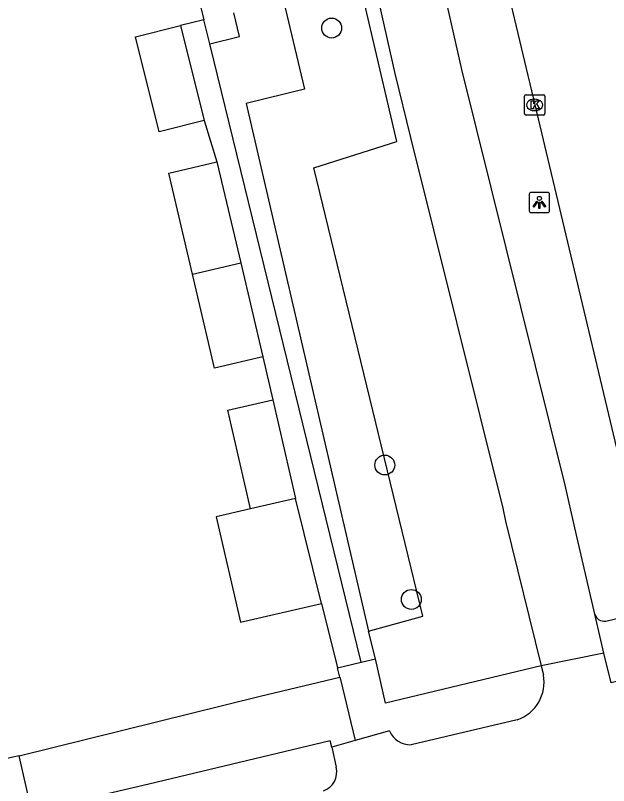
# Model space of a CAD drawing. Extents: x 158474 to 159560, y 388525 to 389605.
# Drawn here: x 159501.32 to 159530.48, y 388683.06 to 388720.94 of the extents above; entities that cross this region are included whole.
import ezdxf

# ---------------------------------------------------------------- set-up
doc = ezdxf.new("R2010")
doc.units = 0
for name, color, linetype in [('IMGEO_Berm_groen', 7, 'Continuous'), ('IMGEO_Boom', 7, 'Continuous'), ('IMGEO_Fietspad_gesloten', 7, 'Continuous'), ('IMGEO_Groenvoorziening', 7, 'Continuous'), ('IMGEO_Kolk', 7, 'Continuous'), ('IMGEO_Lichtpunt', 7, 'Continuous'), ('IMGEO_Pand', 7, 'Continuous'), ('IMGEO_Rijbaan_lokaal_open', 7, 'Continuous'), ('IMGEO_Rijbaan_regionaal_gesloten', 7, 'Continuous'), ('IMGEO_Voetpad_open', 7, 'Continuous')]:
    doc.layers.add(name, color=color, linetype=linetype)

msp = doc.modelspace()

# ---------------------------------------------------------------- linework, layer by layer
at = {"layer": 'IMGEO_Berm_groen'}
for points in [[(159518.685, 388690.655), (159521.346, 388691.393), (159515.992, 388713.444), (159520.074, 388714.733), (159514.889, 388736.915), (159512.222, 388749.874), (159508.014, 388771.508), (159499.011, 388820.492), (159492.403, 388854.591), (159485.083, 388893.722), (159478.578, 388929.772), (159472.855, 388963.726), (159469.741, 388983.538), (159467.001, 388999.833), (159460.83, 389039.614), (159456.753, 389064.84)], [(159519.025, 388689.301), (159518.685, 388690.655)]]:
    msp.add_lwpolyline(points, dxfattribs=at)
at = {"layer": 'IMGEO_Boom'}
for centre in [(159516.867, 388720.319), (159519.479, 388698.828), (159520.787, 388692.219)]:
    msp.add_circle(centre, 0.489, dxfattribs=at)
at = {"layer": 'IMGEO_Fietspad_gesloten'}
for points in [[(159529.803, 388691.488), (159528.818, 388695.732), (159528.357, 388697.84), (159523.276, 388718.281), (159519.974, 388732.862), (159517.26, 388745.524), (159513.941, 388762.547), (159511.323, 388776.734), (159507.842, 388795.4), (159503.973, 388815.676), (159500.006, 388836.494), (159496.396, 388855.827), (159492.913, 388874.66), (159489.184, 388894.688), (159485.67, 388913.95), (159482.143, 388933.991), (159478.766, 388953.719), (159475.549, 388973.246), (159472.31, 388993.304), (159471.774, 388996.499), (159470.301, 389005.994), (159467.478, 389023.699), (159463.997, 389045.472), (159460.936, 389064.402)], [(159482.512, 388912.951), (159486.436, 388891.293), (159489.641, 388873.942), (159493.117, 388855.5), (159496.891, 388835.426), (159500.624, 388815.778), (159504.686, 388794.446), (159508.003, 388776.398), (159510.743, 388761.843), (159514.099, 388744.784), (159516.825, 388732.061), (159519.967, 388718.077), (159520.746, 388714.945), (159525.283, 388696.714), (159525.421, 388696.071), (159527.168, 388688.946)], [(159530.257, 388689.584), (159529.803, 388691.488)], [(159530.257, 388689.584), (159527.168, 388688.946)], [(159533.465, 388688.801), (159530.608, 388688.114), (159530.257, 388689.584)], [(159527.168, 388688.946), (159527.276, 388688.507)], [(159525.989, 388686.302), (159520.774, 388685.073)], [(159519.717, 388685.748), (159518.019, 388685.28)], [(159518.019, 388685.28), (159516.883, 388684.961)], [(159516.883, 388684.961), (159517.085, 388683.964)]]:
    msp.add_lwpolyline(points, dxfattribs=at)
for centre, radius, start, end in [((159525.377, 388688.137), 1.935, 288.449, 11.009), ((159520.726, 388686.163), 1.091, 202.343, 272.5324), ((159516.162, 388683.716), 0.956, 288.6792, 15.0573)]:
    msp.add_arc(centre, radius, start, end, dxfattribs=at)
at = {"layer": 'IMGEO_Groenvoorziening'}
for points in [[(159514.503, 388721.655), (159515.528, 388717.321), (159512.671, 388716.616), (159518.685, 388690.655)], [(159501.503, 388684.533), (159513.353, 388687.467), (159517.278, 388688.397)]]:
    msp.add_lwpolyline(points, dxfattribs=at)
at = {"layer": 'IMGEO_Kolk'}
for p, q in [((159526.349, 388716.114), (159526.349, 388716.966)), ((159526.424, 388717.04), (159527.276, 388717.04)), ((159526.837, 388716.82), (159526.862, 388716.82)), ((159527.35, 388716.966), (159527.35, 388716.114)), ((159527.276, 388716.04), (159526.424, 388716.04)), ((159526.86, 388716.26), (159526.835, 388716.26))]:
    msp.add_line(p, q, dxfattribs=at)
for points in [[(159526.349, 388716.114), (159526.349, 388716.966)], [(159526.424, 388717.04), (159527.276, 388717.04)], [(159526.67, 388716.74), (159526.793, 388716.74), (159526.793, 388716.589), (159526.923, 388716.74), (159527.087, 388716.74), (159526.941, 388716.589), (159527.094, 388716.34), (159526.942, 388716.34), (159526.857, 388716.504), (159526.793, 388716.437), (159526.793, 388716.34), (159526.67, 388716.34), (159526.67, 388716.74)], [(159527.35, 388716.966), (159527.35, 388716.114)], [(159527.276, 388716.04), (159526.424, 388716.04)]]:
    msp.add_lwpolyline(points, dxfattribs=at)
for centre, start, end in [((159526.426, 388716.964), 91.552, 178.448), ((159526.426, 388716.964), 91.552, 178.448), ((159527.274, 388716.964), 1.552, 88.448), ((159527.274, 388716.964), 1.552, 88.448), ((159526.426, 388716.116), 181.552, 268.448), ((159526.426, 388716.116), 181.552, 268.448), ((159527.274, 388716.116), 271.552, 358.448), ((159527.274, 388716.116), 271.552, 358.448)]:
    msp.add_arc(centre, 0.0765, start, end, dxfattribs=at)
for centre, major_axis, ratio, start_param, end_param in [((159526.836, 388716.54), (-0.387, 0.002), 0.722429, 4.712389, 7.853982), ((159526.861, 388716.54), (-0.39, 0.002), 0.717154, 1.570796, 4.712389)]:
    msp.add_ellipse(centre, major_axis=major_axis, ratio=ratio, start_param=start_param, end_param=end_param, dxfattribs=at)
at = {"layer": 'IMGEO_Lichtpunt'}
for p, q in [((159527.485, 388712.239), (159526.677, 388712.239)), ((159527.485, 388712.239), (159526.677, 388712.239)), ((159526.583, 388712.144), (159526.583, 388711.337)), ((159526.583, 388712.144), (159526.583, 388711.337)), ((159527.579, 388711.337), (159527.579, 388712.144)), ((159527.579, 388711.337), (159527.579, 388712.144)), ((159526.677, 388711.243), (159527.485, 388711.243)), ((159526.677, 388711.243), (159527.485, 388711.243))]:
    msp.add_line(p, q, dxfattribs=at)
for points in [[(159526.957, 388711.808), (159526.996, 388711.78), (159526.808, 388711.518), (159526.77, 388711.545), (159526.957, 388711.808)], [(159527.169, 388711.78), (159527.207, 388711.807), (159527.394, 388711.545), (159527.355, 388711.517), (159527.169, 388711.78)], [(159527.059, 388711.76), (159527.106, 388711.76), (159527.106, 388711.438), (159527.059, 388711.438), (159527.059, 388711.76)]]:
    msp.add_lwpolyline(points, dxfattribs=at)
msp.add_circle((159527.082, 388711.942), 0.0994, dxfattribs=at)
for centre, start, end in [((159526.677, 388712.144), 90, 180), ((159526.677, 388712.144), 90, 180), ((159527.485, 388712.144), 0, 90), ((159527.485, 388712.144), 0, 90), ((159526.677, 388711.337), 180, 270), ((159526.677, 388711.337), 180, 270), ((159527.485, 388711.337), 270, 0), ((159527.485, 388711.337), 270, 360)]:
    msp.add_arc(centre, 0.0946, start, end, dxfattribs=at)
at = {"layer": 'IMGEO_Pand'}
for points in [[(159510.607, 388715.769), (159508.394, 388715.218), (159507.228, 388719.891), (159509.441, 388720.443)], [(159509.441, 388720.443), (159510.607, 388715.769)], [(159510.023, 388708.221), (159508.854, 388713.187), (159511.225, 388713.745)], [(159511.225, 388713.745), (159512.397, 388708.773)], [(159510.023, 388708.221), (159512.397, 388708.773)], [(159512.397, 388708.773), (159513.487, 388704.145)], [(159513.487, 388704.145), (159511.115, 388703.586), (159510.023, 388708.221)], [(159512.87, 388696.673), (159511.758, 388701.526), (159513.973, 388702.033)], [(159513.973, 388702.033), (159515.085, 388697.181)], [(159515.085, 388697.181), (159512.87, 388696.673)], [(159516.374, 388692.018), (159515.085, 388697.181)], [(159512.87, 388696.673), (159511.193, 388696.288), (159512.382, 388691.103), (159516.374, 388692.018)]]:
    msp.add_lwpolyline(points, dxfattribs=at)
at = {"layer": 'IMGEO_Rijbaan_lokaal_open'}
for points in [[(159501.503, 388684.533), (159501.198, 388684.461), (159500.4, 388684.271)], [(159503.318, 388682.073), (159503.28, 388682.228), (159502.097, 388681.93), (159501.503, 388684.533)]]:
    msp.add_lwpolyline(points, dxfattribs=at)
at = {"layer": 'IMGEO_Rijbaan_regionaal_gesloten'}
msp.add_lwpolyline([(159519.214, 388749.693), (159519.442, 388748.531), (159519.82, 388746.372), (159522.832, 388733.483), (159526.85, 388716.54), (159531.127, 388698.619), (159532.633, 388692.165)], dxfattribs=at)
at = {"layer": 'IMGEO_Voetpad_open'}
for points in [[(159490.608, 388725.444), (159508.398, 388729.676), (159510.586, 388720.729)], [(159510.877, 388719.541), (159512.331, 388719.897), (159512.052, 388721.076)], [(159510.586, 388720.729), (159509.441, 388720.443)], [(159510.877, 388719.541), (159510.586, 388720.729)], [(159518.315, 388689.132), (159510.877, 388719.541)], [(159510.607, 388715.769), (159511.225, 388713.745)], [(159513.487, 388704.145), (159513.973, 388702.033)], [(159516.374, 388692.018), (159517.163, 388688.858)], [(159530.343, 388691.152), (159532.314, 388691.62)], [(159517.163, 388688.858), (159518.315, 388689.132)], [(159518.315, 388689.132), (159519.025, 388689.301)], [(159527.168, 388688.946), (159519.514, 388687.122), (159519.025, 388689.301)], [(159517.278, 388688.397), (159517.163, 388688.858)], [(159517.278, 388688.397), (159517.305, 388688.287), (159518.019, 388685.28)], [(159516.883, 388684.961), (159516.79, 388685.267), (159507.883, 388683.125), (159503.318, 388682.073)]]:
    msp.add_lwpolyline(points, dxfattribs=at)
msp.add_arc((159530.275, 388691.645), 0.498, 198.3859, 277.8325, dxfattribs=at)

doc.saveas('drawing.dxf')
